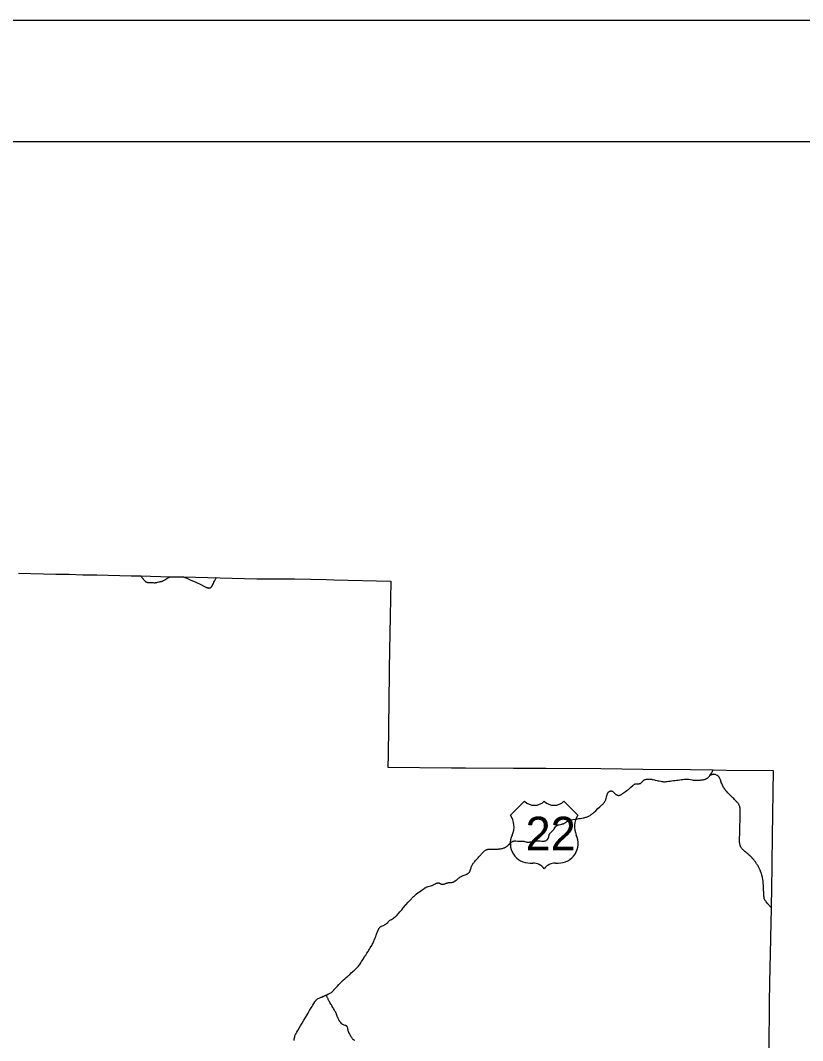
# Model space of a CAD drawing. Extents: x 1761803 to 2441803, y 509895 to 949895.
# Drawn here: x 2262435 to 2327012, y 865604 to 949895 of the extents above; entities that cross this region are included whole.
import ezdxf

# ---------------------------------------------------------------- set-up
doc = ezdxf.new("R2010")
doc.units = 0
for name, color, linetype in [('GM_X_County', 7, 'Continuous'), ('GM_X_County_Road_Text', 7, 'Continuous'), ('GM_X_Minor_Lake', 7, 'Continuous'), ('GM_X_Minor_River_Text', 7, 'Continuous'), ('GM_X_Township_Road_Text', 7, 'Continuous'), ('GM_X_Township_Subdivision', 7, 'Continuous')]:
    doc.layers.add(name, color=color, linetype=linetype)

msp = doc.modelspace()

# ---------------------------------------------------------------- linework, layer by layer
at = {"layer": 'GM_X_County'}
msp.add_lwpolyline([(2262276, 904213), (2265363, 904148), (2266460, 904129), (2267589, 904085), (2268756, 904074), (2271583, 904017), (2272383, 903997), (2274807, 903927), (2275865, 903932), (2281941, 903765), (2284511, 903769), (2285052, 903754), (2286396, 903723), (2287694, 903712), (2288312, 903685), (2293017, 903570), (2292944, 899219), (2292931, 898917), (2292920, 898204), (2292800, 889225), (2292779, 888198), (2298035, 888128), (2299175, 888146), (2303152, 888123), (2305819, 888124), (2310364, 888079), (2313830, 888043), (2317765, 887991), (2319605, 887982), (2320703, 887942), (2324572, 887923), (2324510, 882483), (2324439, 877975), (2324438, 877818), (2324414, 877080), (2324424, 876556), (2324373, 874095), (2324338, 872708), (2324311, 871692), (2324262, 868851), (2324216, 864717)], dxfattribs=at)
at = {"layer": 'GM_X_County_Road_Text'}
for p, q in [((2304058, 885377), (2302898, 884217)), ((2308466, 884217), (2307306, 885377)), ((2304522, 880272), (2304754, 880272)), ((2306610, 880272), (2306842, 880272))]:
    msp.add_line(p, q, dxfattribs=at)
for centre, radius, start, end in [((2304870, 886205), 1160, 225.573, 314.427), ((2306494, 886205), 1160, 225.573, 314.427), ((2301567, 883285), 1624, 334.54712, 35.00093), ((2309797, 883285), 1624, 144.99907, 205.45288), ((2304504, 881896), 1624, 154.83192, 270.63826), ((2306860, 881896), 1624, 269.36174, 25.16808), ((2304754, 879112), 1160, 36.8699, 90), ((2306610, 879112), 1160, 90, 143.1301)]:
    msp.add_arc(centre, radius, start, end, dxfattribs=at)
at = {"layer": 'GM_X_Minor_Lake'}
for points in [[(2272388, 903995), (2272431, 903928), (2272470, 903872), (2272510, 903814), (2272537, 903777), (2272556, 903752), (2272576, 903725), (2272598, 903696), (2272622, 903668), (2272646, 903641), (2272669, 903616), (2272702, 903583), (2272726, 903562), (2272747, 903545), (2272768, 903530), (2272794, 903514), (2272821, 903498), (2272846, 903486), (2272872, 903475), (2272897, 903467), (2272922, 903459), (2272949, 903452), (2272977, 903448), (2273002, 903445), (2273035, 903443), (2273154, 903445), (2273272, 903443), (2273390, 903440), (2273472, 903439), (2273512, 903438), (2273549, 903439), (2273582, 903442), (2273611, 903445), (2273635, 903448), (2273673, 903455), (2273711, 903463), (2273757, 903474), (2273858, 903500), (2273920, 903514), (2273966, 903524), (2274011, 903534), (2274045, 903541), (2274071, 903547), (2274103, 903556), (2274129, 903564), (2274161, 903575), (2274183, 903583), (2274218, 903599), (2274252, 903616), (2274294, 903639), (2274400, 903701), (2274559, 903799), (2274642, 903847), (2274695, 903876), (2274720, 903888), (2274732, 903892), (2274743, 903897), (2274766, 903904), (2274792, 903910), (2274815, 903915), (2274837, 903918), (2274861, 903921), (2274884, 903922), (2274906, 903922), (2275046, 903922), (2275466, 903922), (2275593, 903921), (2275671, 903920), (2275751, 903917), (2275824, 903915), (2275852, 903913), (2275879, 903911), (2275902, 903908), (2275924, 903905), (2275943, 903901), (2275959, 903897), (2275980, 903892), (2276004, 903885), (2276022, 903879), (2276044, 903870), (2276068, 903860), (2276094, 903849), (2276127, 903833), (2276171, 903812), (2276328, 903738), (2276514, 903651), (2276721, 903558), (2276907, 903473), (2277035, 903415), (2277276, 903302), (2277642, 903125), (2277749, 903075), (2277776, 903063), (2277809, 903049), (2277842, 903036), (2277865, 903027), (2277890, 903018), (2277916, 903010), (2277936, 903005), (2277955, 903002), (2277977, 903000), (2277998, 902998), (2278021, 902998), (2278041, 903000), (2278063, 903003), (2278075, 903006), (2278096, 903013), (2278115, 903021), (2278131, 903031), (2278154, 903046), (2278181, 903067), (2278198, 903083), (2278212, 903097), (2278227, 903114), (2278238, 903128), (2278251, 903145), (2278264, 903167), (2278278, 903193), (2278291, 903218), (2278306, 903247), (2278325, 903287), (2278367, 903371), (2278415, 903472), (2278456, 903555), (2278511, 903662), (2278573, 903783), (2278610, 903855)], [(2324409, 876589), (2324362, 876646), (2324319, 876699), (2324258, 876773), (2324217, 876823), (2324155, 876895), (2324012, 877061), (2323965, 877119), (2323946, 877145), (2323919, 877182), (2323906, 877204), (2323894, 877227), (2323883, 877251), (2323874, 877272), (2323866, 877293), (2323860, 877311), (2323854, 877330), (2323850, 877345), (2323846, 877360), (2323843, 877374), (2323841, 877386), (2323838, 877399), (2323836, 877411), (2323834, 877424), (2323833, 877433), (2323832, 877446), (2323830, 877455), (2323830, 877465), (2323828, 877477), (2323826, 877500), (2323825, 877526), (2323823, 877555), (2323821, 877584), (2323820, 877601), (2323819, 877627), (2323818, 877640), (2323815, 877679), (2323813, 877712), (2323811, 877757), (2323809, 877780), (2323808, 877813), (2323807, 877822), (2323804, 877865), (2323801, 877914), (2323798, 877963), (2323796, 878005), (2323794, 878047), (2323793, 878086), (2323791, 878122), (2323790, 878154), (2323788, 878180), (2323787, 878200), (2323786, 878219), (2323786, 878232), (2323785, 878245), (2323784, 878264), (2323780, 878355), (2323774, 878460), (2323771, 878515), (2323768, 878574), (2323767, 878590), (2323764, 878646), (2323760, 878692), (2323753, 878751), (2323748, 878783), (2323745, 878800), (2323735, 878864), (2323728, 878910), (2323722, 878942), (2323715, 878984), (2323701, 879058), (2323692, 879103), (2323683, 879145), (2323674, 879183), (2323651, 879275), (2323642, 879307), (2323632, 879342), (2323624, 879367), (2323616, 879392), (2323605, 879426), (2323594, 879457), (2323580, 879495), (2323566, 879531), (2323556, 879558), (2323548, 879576), (2323533, 879612), (2323505, 879679), (2323484, 879729), (2323481, 879736), (2323449, 879807), (2323435, 879838), (2323405, 879900), (2323370, 879970), (2323337, 880031), (2323295, 880105), (2323267, 880150), (2323221, 880221), (2323159, 880314), (2323117, 880373), (2323076, 880428), (2323052, 880460), (2323044, 880470), (2323017, 880503), (2322992, 880533), (2322975, 880554), (2322939, 880596), (2322913, 880625), (2322889, 880652), (2322876, 880666), (2322862, 880681), (2322845, 880701), (2322826, 880723), (2322804, 880747), (2322786, 880766), (2322751, 880801), (2322727, 880823), (2322717, 880832), (2322686, 880860), (2322668, 880875), (2322663, 880879), (2322641, 880899), (2322624, 880914), (2322606, 880929), (2322584, 880948), (2322559, 880970), (2322540, 880987), (2322517, 881006), (2322508, 881014), (2322486, 881033), (2322404, 881101), (2322335, 881159), (2322255, 881227), (2322157, 881310), (2322101, 881359), (2322061, 881398), (2322028, 881434), (2321997, 881472), (2321964, 881516), (2321941, 881552), (2321925, 881580), (2321904, 881620), (2321891, 881650), (2321877, 881687), (2321863, 881730), (2321850, 881777), (2321835, 881838), (2321826, 881879), (2321819, 881927), (2321815, 881966), (2321812, 882018), (2321810, 882129), (2321811, 882267), (2321812, 882305), (2321814, 882401), (2321818, 882585), (2321821, 882689), (2321828, 882886), (2321832, 883027), (2321836, 883184), (2321838, 883299), (2321840, 883407), (2321841, 883449), (2321843, 883525), (2321846, 883610), (2321850, 883725), (2321854, 883853), (2321857, 883977), (2321864, 884167), (2321867, 884298), (2321868, 884400), (2321868, 884538), (2321869, 884636), (2321866, 884705), (2321863, 884748), (2321852, 884823), (2321845, 884862), (2321835, 884906), (2321822, 884947), (2321805, 884994), (2321782, 885045), (2321761, 885089), (2321736, 885132), (2321712, 885171), (2321683, 885211), (2321657, 885245), (2321645, 885261), (2321615, 885296), (2321569, 885343), (2321551, 885359), (2321398, 885520), (2321324, 885595), (2321264, 885655), (2321197, 885723), (2321123, 885797), (2321029, 885893), (2320962, 885961), (2320902, 886021), (2320848, 886078), (2320729, 886201), (2320685, 886249), (2320645, 886296), (2320612, 886337), (2320579, 886381), (2320552, 886422), (2320517, 886477), (2320483, 886537), (2320441, 886615), (2320401, 886697), (2320363, 886777), (2320334, 886846), (2320303, 886922), (2320255, 887054), (2320223, 887144), (2320200, 887205), (2320180, 887254), (2320158, 887299), (2320141, 887331), (2320121, 887365), (2320098, 887397), (2320081, 887418), (2320061, 887440), (2320039, 887460), (2320012, 887480), (2319979, 887501), (2319948, 887520), (2319898, 887546), (2319859, 887564), (2319826, 887578), (2319791, 887589), (2319762, 887596), (2319726, 887602), (2319693, 887604), (2319666, 887603), (2319633, 887600), (2319614, 887597), (2319607, 887596), (2319584, 887592), (2319568, 887588), (2319537, 887579), (2319509, 887570), (2319479, 887558), (2319455, 887549), (2319444, 887543), (2319423, 887535), (2319414, 887532), (2319406, 887529), (2319394, 887527), (2319383, 887529), (2319368, 887534)], [(2290041, 865606), (2290040, 865607), (2289989, 865636), (2289958, 865655), (2289937, 865669), (2289919, 865682), (2289903, 865695), (2289890, 865707), (2289879, 865717), (2289868, 865729), (2289858, 865741), (2289846, 865758), (2289820, 865797), (2289786, 865854), (2289728, 865950), (2289684, 866029), (2289631, 866123), (2289602, 866179), (2289592, 866196), (2289558, 866259), (2289543, 866291), (2289520, 866342), (2289512, 866363), (2289504, 866385), (2289495, 866419), (2289489, 866444), (2289485, 866466), (2289481, 866494), (2289477, 866531), (2289468, 866596), (2289458, 866641), (2289445, 866679), (2289434, 866708), (2289417, 866740), (2289404, 866760), (2289391, 866777), (2289377, 866792), (2289363, 866805), (2289349, 866815), (2289332, 866824), (2289318, 866831), (2289290, 866843), (2289261, 866853), (2289236, 866862), (2289159, 866887), (2289104, 866905), (2289065, 866921), (2289036, 866935), (2289020, 866945), (2288999, 866961), (2288983, 866976), (2288950, 867012), (2288891, 867086), (2288835, 867155), (2288792, 867208), (2288776, 867229), (2288756, 867256), (2288744, 867273), (2288730, 867296), (2288714, 867324), (2288693, 867368), (2288661, 867439), (2288629, 867507), (2288609, 867552), (2288585, 867608), (2288574, 867642), (2288559, 867689), (2288547, 867733), (2288537, 867765), (2288525, 867806), (2288504, 867866), (2288488, 867902), (2288467, 867939), (2288446, 867976), (2288406, 868044), (2288372, 868103), (2288336, 868169), (2288286, 868257), (2288262, 868297), (2288235, 868341), (2288185, 868423), (2288164, 868460), (2288106, 868551), (2288065, 868618), (2288019, 868693), (2287940, 868825), (2287901, 868896), (2287875, 868949), (2287851, 869003), (2287831, 869051), (2287805, 869108), (2287793, 869136), (2287771, 869183), (2287736, 869260), (2287723, 869287), (2287719, 869295), (2287709, 869319), (2287699, 869344), (2287695, 869353), (2287692, 869359), (2287683, 869374)]]:
    msp.add_lwpolyline(points, dxfattribs=at)
at = {"layer": 'GM_X_Minor_River_Text'}
for points in [[(2319368, 887534), (2319407, 887588), (2319490, 887709), (2319522, 887759), (2319545, 887798), (2319561, 887830), (2319572, 887856), (2319584, 887893), (2319594, 887931), (2319599, 887959), (2319604, 888007)], [(2319368, 887534), (2319407, 887588), (2319490, 887709), (2319522, 887759), (2319545, 887798), (2319561, 887830), (2319572, 887856), (2319584, 887893), (2319594, 887931), (2319599, 887959), (2319604, 888007)], [(2306061, 882476), (2306068, 882513), (2306076, 882548), (2306088, 882586), (2306102, 882623), (2306116, 882653), (2306132, 882681), (2306150, 882709), (2306170, 882736), (2306194, 882763), (2306226, 882796), (2306290, 882858), (2306323, 882889), (2306385, 882949), (2306411, 882977), (2306439, 883009), (2306466, 883046), (2306505, 883102), (2306609, 883261), (2306634, 883295), (2306654, 883318), (2306672, 883337), (2306692, 883354), (2306714, 883370), (2306739, 883385), (2306766, 883399), (2306797, 883411), (2306832, 883421), (2306914, 883443), (2307020, 883466), (2307139, 883493), (2307176, 883501), (2307262, 883522), (2307293, 883531), (2307326, 883543), (2307364, 883561), (2307403, 883585), (2307443, 883613), (2307491, 883652), (2307557, 883706), (2307603, 883738), (2307628, 883753), (2307655, 883767), (2307703, 883787), (2307744, 883800), (2307791, 883814), (2307865, 883830), (2307945, 883846), (2308055, 883865), (2308346, 883912), (2308533, 883941), (2308663, 883962), (2308798, 883985), (2308898, 884002), (2308969, 884015), (2309039, 884032), (2309108, 884051), (2309173, 884073), (2309232, 884095), (2309292, 884120), (2309351, 884147), (2309404, 884174), (2309464, 884207), (2309514, 884238), (2309568, 884275), (2309619, 884311), (2309672, 884354), (2309734, 884407), (2309801, 884470), (2309809, 884477), (2309932, 884594), (2310120, 884772), (2310285, 884927), (2310448, 885080), (2310516, 885147), (2310564, 885196), (2310608, 885244), (2310628, 885270), (2310663, 885317), (2310693, 885364), (2310715, 885403), (2310737, 885447), (2310757, 885492), (2310779, 885550), (2310801, 885618), (2310829, 885716), (2310862, 885846), (2310874, 885892), (2310887, 885945), (2310901, 885989), (2310914, 886023), (2310928, 886053), (2310945, 886082), (2310962, 886107), (2310978, 886127), (2310997, 886147), (2311017, 886164), (2311039, 886180), (2311066, 886197), (2311102, 886212), (2311132, 886220), (2311158, 886225), (2311185, 886228), (2311211, 886227), (2311238, 886225), (2311264, 886220), (2311290, 886213), (2311314, 886203), (2311338, 886191), (2311358, 886179), (2311380, 886164), (2311405, 886142), (2311430, 886116), (2311465, 886077), (2311513, 886019), (2311541, 885988), (2311567, 885963), (2311589, 885944), (2311613, 885927), (2311637, 885912), (2311663, 885898), (2311690, 885887), (2311721, 885877), (2311752, 885869), (2311781, 885865), (2311810, 885863), (2311838, 885863), (2311867, 885866), (2311896, 885871), (2311927, 885880), (2311957, 885891), (2311981, 885902), (2312012, 885919), (2312056, 885946), (2312152, 886009), (2312395, 886175), (2312507, 886254), (2312552, 886287), (2312590, 886317), (2312642, 886361), (2312720, 886431), (2312844, 886543), (2312994, 886679), (2313036, 886716), (2313075, 886746), (2313105, 886767), (2313130, 886782), (2313160, 886797), (2313188, 886808), (2313207, 886814), (2313246, 886822), (2313285, 886826), (2313328, 886827), (2313374, 886825), (2313410, 886824), (2313452, 886823), (2313488, 886824), (2313520, 886827), (2313548, 886832), (2313573, 886838), (2313598, 886847), (2313618, 886856), (2313640, 886869), (2313664, 886886), (2313688, 886908), (2313714, 886932), (2313759, 886979), (2313809, 887032), (2313848, 887072), (2313877, 887098), (2313901, 887117), (2313929, 887135), (2313958, 887151), (2313988, 887165), (2314018, 887177), (2314050, 887187), (2314085, 887195), (2314125, 887202), (2314161, 887206), (2314203, 887209), (2314279, 887210), (2314355, 887209), (2314414, 887206), (2314479, 887201), (2314548, 887192), (2314603, 887184), (2314667, 887171), (2314776, 887148), (2314850, 887132), (2314869, 887128), (2315000, 887098), (2315090, 887078), (2315135, 887069), (2315315, 887028), (2315379, 887015), (2315434, 887005), (2315486, 886998), (2315538, 886994), (2315577, 886993), (2315613, 886993), (2315672, 886996), (2315760, 887004), (2315828, 887012), (2315935, 887026), (2316075, 887045), (2316202, 887061), (2316368, 887083), (2316491, 887099), (2316608, 887114), (2316751, 887134), (2316888, 887151), (2317021, 887169), (2317122, 887182), (2317252, 887198), (2317324, 887206), (2317383, 887211), (2317426, 887212), (2317469, 887212), (2317515, 887209), (2317567, 887204), (2317632, 887194), (2317762, 887170), (2317903, 887143), (2317984, 887130), (2318039, 887123), (2318104, 887116), (2318166, 887112), (2318229, 887110), (2318297, 887110), (2318366, 887112), (2318450, 887118), (2318548, 887126), (2318639, 887136), (2318708, 887145), (2318805, 887160), (2318862, 887171), (2318914, 887183), (2318961, 887195), (2318995, 887207), (2319025, 887218), (2319061, 887235), (2319098, 887255), (2319131, 887276), (2319135, 887278)], [(2319135, 887278), (2319163, 887299), (2319193, 887323), (2319205, 887334), (2319242, 887366), (2319278, 887403), (2319300, 887433), (2319322, 887465), (2319345, 887497), (2319357, 887514), (2319368, 887534)], [(2319135, 887278), (2319163, 887299), (2319193, 887323), (2319205, 887334), (2319242, 887366), (2319278, 887403), (2319300, 887433), (2319322, 887465), (2319345, 887497), (2319357, 887514), (2319368, 887534)], [(2287683, 869374), (2287728, 869394), (2287826, 869439), (2287879, 869463), (2287910, 869477), (2287955, 869497), (2288019, 869529), (2288071, 869557), (2288117, 869587), (2288148, 869611), (2288188, 869648), (2288232, 869694), (2288305, 869772), (2288317, 869785), (2288373, 869844), (2288448, 869926), (2288545, 870033), (2288617, 870110), (2288724, 870225), (2288831, 870341), (2288886, 870399), (2288944, 870459), (2289007, 870522), (2289093, 870604), (2289211, 870712), (2289338, 870826), (2289458, 870933), (2289542, 871006), (2289621, 871076), (2289748, 871189), (2289848, 871279), (2289915, 871337), (2289991, 871404), (2290096, 871498), (2290221, 871613), (2290270, 871661), (2290318, 871714), (2290359, 871765), (2290401, 871823), (2290452, 871899), (2290528, 872015), (2290607, 872139), (2290681, 872259), (2290732, 872339), (2290851, 872528), (2290918, 872629), (2290943, 872670), (2290968, 872710), (2291037, 872821), (2291135, 872976), (2291170, 873031), (2291200, 873078), (2291254, 873165), (2291318, 873264), (2291435, 873453), (2291483, 873535), (2291524, 873613), (2291566, 873699), (2291609, 873794), (2291651, 873897), (2291723, 874086), (2291770, 874214), (2291814, 874326), (2291895, 874534), (2291966, 874728), (2291992, 874788), (2292002, 874810), (2292009, 874824), (2292019, 874843), (2292027, 874858), (2292038, 874876), (2292066, 874914), (2292083, 874934), (2292097, 874948), (2292115, 874965), (2292131, 874979), (2292147, 874992), (2292165, 875006), (2292186, 875019), (2292208, 875032), (2292234, 875045), (2292258, 875056), (2292324, 875080), (2292400, 875109), (2292453, 875134), (2292504, 875162), (2292554, 875194), (2292604, 875229), (2292654, 875271), (2292756, 875371), (2292803, 875417), (2292856, 875466), (2292911, 875513), (2292955, 875548), (2293000, 875581), (2293059, 875622), (2293142, 875675), (2293228, 875730), (2293268, 875757), (2293303, 875782), (2293362, 875828), (2293417, 875874), (2293473, 875925), (2293529, 875979), (2293584, 876036), (2293641, 876099), (2293768, 876245), (2293913, 876414), (2293989, 876500), (2294068, 876588), (2294459, 877043), (2294658, 877268), (2294710, 877323), (2294754, 877367), (2294845, 877459), (2294885, 877497), (2294962, 877570), (2294998, 877603), (2295060, 877657), (2295109, 877696), (2295281, 877828), (2295376, 877898), (2295612, 878066), (2295696, 878127), (2295758, 878170), (2295822, 878212), (2295867, 878239), (2295910, 878262), (2295946, 878279), (2295992, 878298), (2296045, 878317), (2296098, 878333), (2296200, 878360), (2296323, 878393), (2296395, 878415), (2296441, 878430), (2296483, 878447), (2296528, 878467), (2296574, 878491), (2296619, 878517), (2296695, 878563), (2296739, 878586), (2296772, 878601), (2296800, 878611), (2296829, 878618), (2296858, 878624), (2296901, 878629), (2296931, 878630), (2296957, 878629), (2296977, 878626), (2296997, 878621), (2297015, 878614), (2297032, 878607), (2297068, 878591), (2297101, 878577), (2297128, 878565), (2297155, 878553), (2297185, 878541), (2297202, 878535), (2297220, 878530), (2297239, 878527), (2297271, 878523), (2297287, 878521), (2297312, 878521), (2297341, 878524), (2297365, 878526), (2297393, 878531), (2297413, 878537), (2297430, 878542), (2297448, 878549), (2297489, 878565), (2297594, 878611), (2297611, 878616), (2297629, 878622), (2297679, 878634), (2297724, 878645), (2297771, 878654), (2297794, 878657), (2297817, 878659), (2297877, 878662), (2297920, 878663), (2297982, 878666), (2298003, 878666), (2298025, 878669), (2298045, 878672), (2298065, 878676), (2298106, 878687), (2298131, 878695), (2298157, 878704), (2298196, 878719), (2298226, 878732), (2298243, 878741), (2298270, 878754), (2298287, 878763), (2298336, 878791), (2298354, 878802), (2298371, 878813), (2298387, 878826), (2298412, 878846), (2298430, 878860), (2298472, 878896), (2298574, 878988), (2298616, 879024), (2298661, 879059), (2298716, 879099), (2298769, 879133), (2298819, 879164), (2298868, 879191), (2298900, 879207), (2298945, 879228), (2299000, 879250), (2299062, 879273), (2299223, 879329), (2299281, 879352), (2299328, 879373), (2299366, 879393), (2299382, 879403), (2299411, 879424), (2299436, 879445), (2299459, 879467), (2299481, 879492), (2299502, 879520), (2299521, 879551), (2299540, 879585), (2299557, 879623), (2299575, 879669), (2299596, 879731), (2299642, 879875), (2299662, 879934), (2299680, 879980), (2299704, 880038), (2299729, 880091), (2299755, 880141), (2299789, 880197), (2299825, 880252), (2299860, 880300), (2299900, 880352), (2299947, 880407), (2300016, 880486), (2300116, 880594), (2300197, 880684), (2300226, 880716), (2300285, 880782), (2300349, 880851), (2300355, 880857), (2300420, 880929), (2300436, 880946), (2300475, 880990), (2300512, 881031), (2300622, 881153), (2300658, 881191), (2300689, 881221), (2300722, 881249), (2300758, 881276), (2300759, 881277), (2300802, 881307), (2300841, 881331), (2300878, 881352), (2300911, 881367), (2300951, 881383), (2300995, 881397), (2301036, 881408), (2301081, 881418), (2301127, 881425), (2301170, 881429), (2301216, 881432), (2301252, 881433), (2301252, 881433), (2301324, 881432), (2301409, 881431), (2301521, 881429), (2301594, 881428), (2301721, 881427), (2301806, 881429), (2301874, 881432), (2301940, 881438), (2302008, 881446), (2302095, 881459), (2302176, 881473), (2302240, 881486), (2302300, 881502), (2302356, 881518), (2302396, 881532), (2302432, 881547), (2302461, 881561), (2302490, 881578), (2302519, 881597), (2302545, 881617), (2302601, 881663), (2302670, 881723), (2302769, 881810), (2302774, 881814), (2302850, 881881), (2302857, 881888), (2302923, 881946), (2302970, 881987), (2303023, 882032), (2303047, 882049), (2303058, 882057), (2303073, 882065), (2303083, 882071), (2303096, 882077), (2303105, 882081), (2303115, 882084), (2303125, 882087), (2303138, 882090), (2303149, 882092), (2303164, 882094), (2303182, 882095), (2303207, 882097), (2303256, 882098), (2303289, 882097), (2303338, 882096), (2303341, 882096), (2303472, 882092), (2303555, 882090), (2303803, 882084), (2303809, 882083), (2303888, 882081), (2303937, 882077), (2303990, 882070), (2304041, 882060), (2304172, 882031), (2304230, 882020), (2304282, 882012), (2304327, 882008), (2304369, 882007), (2304415, 882008), (2304467, 882011), (2304519, 882017), (2304570, 882025), (2304635, 882038), (2304728, 882058), (2304847, 882083), (2304902, 882093), (2304964, 882101), (2305019, 882107), (2305075, 882110), (2305131, 882111), (2305216, 882108), (2305347, 882102), (2305495, 882094), (2305593, 882090), (2305645, 882089), (2305684, 882091), (2305723, 882096), (2305748, 882101), (2305773, 882107), (2305801, 882117), (2305827, 882128), (2305853, 882142), (2305880, 882160), (2305906, 882179), (2305928, 882198), (2305948, 882219), (2305969, 882244), (2305989, 882274), (2306006, 882302), (2306020, 882330), (2306033, 882360), (2306042, 882388), (2306050, 882419), (2306059, 882464), (2306061, 882476)], [(2285023, 865606), (2285023, 865613), (2285031, 865694), (2285041, 865763), (2285056, 865833), (2285078, 865916), (2285102, 865991), (2285126, 866056), (2285155, 866119), (2285192, 866188), (2285259, 866308), (2285340, 866444), (2285453, 866636), (2285566, 866828), (2285699, 867051), (2285837, 867285), (2285978, 867522), (2286106, 867736), (2286187, 867875), (2286313, 868086), (2286452, 868324), (2286513, 868425), (2286578, 868536), (2286729, 868793), (2286761, 868843), (2286778, 868867), (2286792, 868885), (2286812, 868911), (2286827, 868930), (2286844, 868948), (2286868, 868972), (2286882, 868986), (2286898, 868999), (2286913, 869011), (2286932, 869024), (2286948, 869035), (2286969, 869047), (2287010, 869069), (2287094, 869110), (2287143, 869131), (2287256, 869180), (2287308, 869204), (2287444, 869265), (2287481, 869282), (2287587, 869331), (2287683, 869374)]]:
    msp.add_lwpolyline(points, dxfattribs=at)
at = {"layer": 'GM_X_Township_Road_Text'}
msp.add_lwpolyline([(1761803, 509895), (2441803, 509895), (2441803, 949895), (1761803, 949895)], close=True, dxfattribs=at)
at = {"layer": 'GM_X_Township_Subdivision'}
msp.add_lwpolyline([(1791803, 939895), (2431803, 939895), (2431803, 519895), (1791803, 519895)], close=True, dxfattribs=at)

# ---------------------------------------------------------------- texts
at = {"layer": 'GM_X_County_Road_Text'}
msp.add_text('22', height=2784.4, dxfattribs=at).set_placement((2304141, 881316))

doc.saveas('drawing.dxf')
